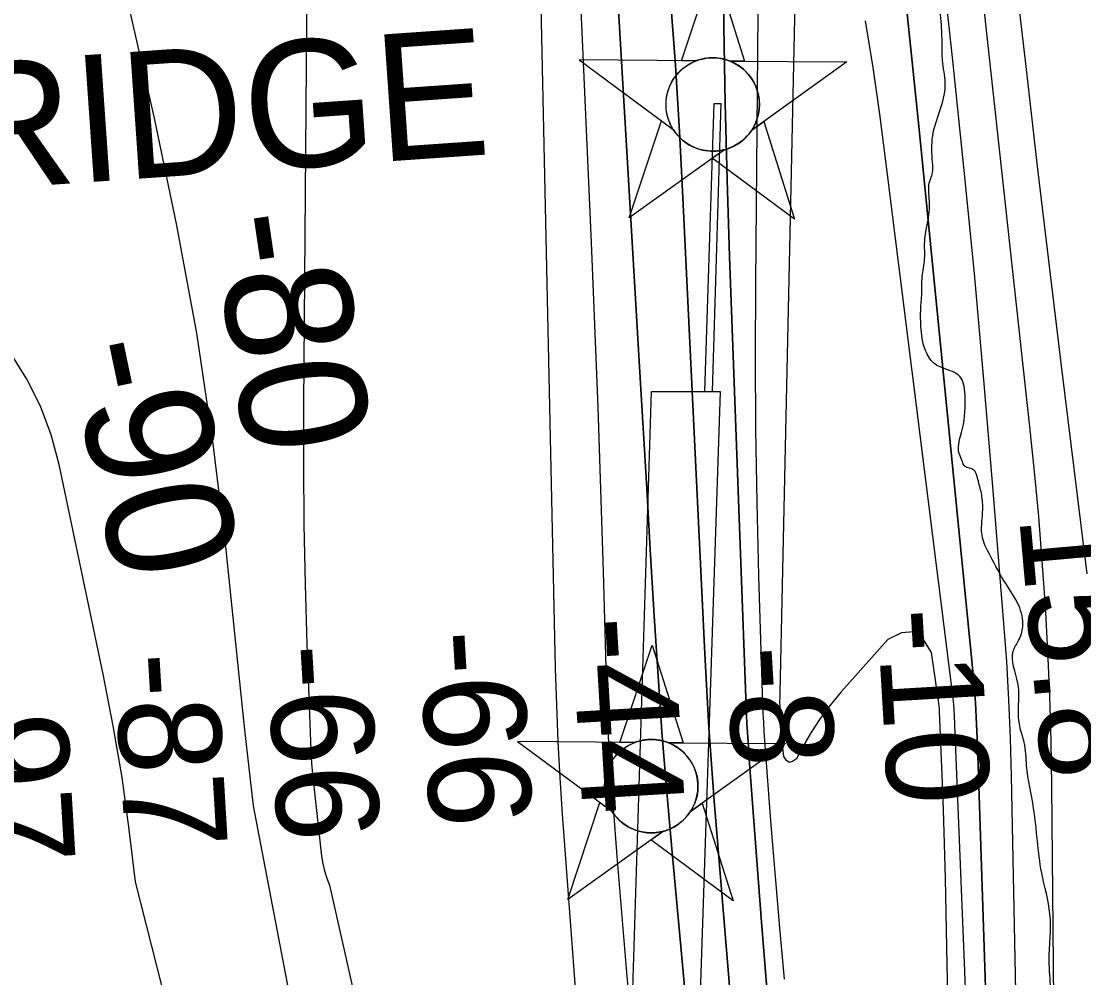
# Model space of a CAD drawing. Extents: x 3313442 to 3351311, y 721974 to 747360.
# Drawn here: x 3324032 to 3324727, y 729113 to 729738 of the extents above; entities that cross this region are included whole.
import ezdxf

# ---------------------------------------------------------------- set-up
doc = ezdxf.new("R2010")
doc.units = 0
for name, color, linetype in [('V-BRDG-IDEN', 7, 'Continuous'), ('V-CHAN-DOCK', 7, 'Continuous'), ('V-CHAN-NAID', 7, 'Continuous'), ('V-RIVR-EDGE', 7, 'Continuous'), ('V-RIVR-RANG', 7, 'Continuous'), ('V-TOPO-DPTH', 7, 'Continuous'), ('V-TOPO-MAJR', 7, 'Continuous'), ('V-TOPO-MINR', 7, 'Continuous'), ('V-TOPO-MINR-IDEN', 7, 'Continuous'), ('V-TOPO-WATR', 7, 'Continuous')]:
    doc.layers.add(name, color=color, linetype=linetype)

msp = doc.modelspace()

# ---------------------------------------------------------------- linework, layer by layer
at = {"layer": 'V-CHAN-DOCK'}
for points in [[(3324479.41, 729496.02), (3324485.43, 729684.35), (3324489.87, 729684.3), (3324484.05, 729496.02)], [(3324448.71, 728980.18), (3324428.28, 728980.04), (3324444.53, 729496.05), (3324479.41, 729496.02)], [(3324479.41, 729496.02), (3324489.45, 729496.01), (3324473.37, 729017.59), (3324490.73, 729018.59), (3324491.77, 729006.04), (3324899.63, 729032.08), (3324901.81, 729016.3), (3324904.14, 728999.45)]]:
    msp.add_lwpolyline(points, dxfattribs=at)
at = {"layer": 'V-CHAN-NAID'}
for points in [[(3324473.58, 729712.15), (3324463.99, 729712.22), (3324485.12, 729775.7), (3324505.34, 729711.93), (3324495.75, 729712), (3324494.18, 729712.57), (3324492.08, 729713.19), (3324490.04, 729713.65), (3324488.01, 729713.95), (3324486.84, 729714.07), (3324485.31, 729714.15), (3324483.58, 729714.15), (3324482.21, 729714.08), (3324480.31, 729713.88), (3324478.94, 729713.66), (3324477.16, 729713.27), (3324475.63, 729712.85), (3324474.6, 729712.52)], [(3324473.58, 729712.15), (3324397.09, 729712.7), (3324458.65, 729667.3), (3324457.54, 729669.2), (3324456.73, 729670.83), (3324455.91, 729672.8), (3324455.21, 729674.85), (3324454.84, 729676.18), (3324454.48, 729677.8), (3324454.24, 729679.25), (3324454.05, 729680.85), (3324453.94, 729682.58), (3324453.93, 729684.16), (3324454.04, 729686.24), (3324454.22, 729687.86), (3324454.61, 729690.06), (3324455.09, 729691.98), (3324455.7, 729693.87), (3324456.35, 729695.55), (3324457.08, 729697.14), (3324457.89, 729698.67), (3324458.95, 729700.41), (3324459.98, 729701.88), (3324460.98, 729703.15), (3324461.99, 729704.29), (3324463.29, 729705.63), (3324464.35, 729706.59), (3324466.06, 729707.99), (3324467.27, 729708.86), (3324468.96, 729709.93), (3324470.69, 729710.88), (3324472.14, 729711.56)], [(3324495.75, 729712), (3324572.25, 729711.45), (3324510.04, 729666.93), (3324510.96, 729668.42), (3324511.93, 729670.27), (3324512.65, 729671.85), (3324513.39, 729673.81), (3324513.93, 729675.59), (3324514.33, 729677.23), (3324514.69, 729679.24), (3324514.88, 729680.81), (3324515, 729683.02), (3324514.97, 729685.08), (3324514.78, 729687.3), (3324514.52, 729689.06), (3324514.03, 729691.29), (3324513.39, 729693.43), (3324512.64, 729695.41), (3324511.99, 729696.86), (3324510.98, 729698.77), (3324509.92, 729700.49), (3324508.71, 729702.2), (3324507.44, 729703.74), (3324506.17, 729705.1), (3324504.54, 729706.63), (3324502.8, 729708.05), (3324501.11, 729709.22), (3324499.23, 729710.35), (3324497.75, 729711.12)], [(3324492.01, 729654.03), (3324429.81, 729609.5), (3324450.94, 729672.99), (3324458.65, 729667.3), (3324459.29, 729666.33), (3324460.67, 729664.47), (3324461.88, 729663.06), (3324463.35, 729661.55), (3324464.74, 729660.3), (3324466.19, 729659.15), (3324467.6, 729658.16), (3324469.27, 729657.12), (3324470.99, 729656.21), (3324472.78, 729655.4), (3324474.23, 729654.85), (3324475.85, 729654.32), (3324478.08, 729653.75), (3324479.61, 729653.47), (3324481.64, 729653.21), (3324483.17, 729653.1), (3324485.03, 729653.08), (3324486.72, 729653.16), (3324488.43, 729653.34), (3324490.33, 729653.65)], [(3324510.04, 729666.93), (3324517.84, 729672.51), (3324538.06, 729608.73), (3324484.22, 729648.45), (3324492.01, 729654.03), (3324493.68, 729654.5), (3324495.29, 729655.06), (3324497.45, 729655.97), (3324499.18, 729656.86), (3324501.05, 729657.97), (3324502.79, 729659.19), (3324504.34, 729660.43), (3324505.63, 729661.6), (3324507.01, 729663.02), (3324508.22, 729664.42), (3324509.33, 729665.89)], [(3324433.4, 729266.56), (3324423.81, 729266.63), (3324444.94, 729330.11), (3324465.16, 729266.33), (3324455.57, 729266.4), (3324454, 729266.98), (3324451.9, 729267.6), (3324449.86, 729268.05), (3324447.83, 729268.36), (3324446.66, 729268.47), (3324445.12, 729268.55), (3324443.4, 729268.55), (3324442.03, 729268.48), (3324440.13, 729268.28), (3324438.76, 729268.06), (3324436.98, 729267.68), (3324435.45, 729267.26), (3324434.42, 729266.93)], [(3324433.4, 729266.56), (3324356.91, 729267.1), (3324418.47, 729221.7), (3324417.36, 729223.61), (3324416.55, 729225.24), (3324415.72, 729227.21), (3324415.03, 729229.26), (3324414.66, 729230.58), (3324414.3, 729232.21), (3324414.06, 729233.66), (3324413.87, 729235.25), (3324413.76, 729236.99), (3324413.75, 729238.57), (3324413.86, 729240.64), (3324414.04, 729242.26), (3324414.43, 729244.46), (3324414.91, 729246.39), (3324415.52, 729248.28), (3324416.17, 729249.95), (3324416.9, 729251.54), (3324417.71, 729253.08), (3324418.77, 729254.81), (3324419.8, 729256.28), (3324420.8, 729257.55), (3324421.81, 729258.7), (3324423.11, 729260.04), (3324424.17, 729261), (3324425.88, 729262.4), (3324427.09, 729263.27), (3324428.78, 729264.34), (3324430.51, 729265.28), (3324431.96, 729265.97)], [(3324455.57, 729266.4), (3324532.07, 729265.86), (3324469.86, 729221.34), (3324470.77, 729222.83), (3324471.75, 729224.67), (3324472.47, 729226.26), (3324473.21, 729228.21), (3324473.75, 729230), (3324474.15, 729231.64), (3324474.51, 729233.65), (3324474.7, 729235.22), (3324474.82, 729237.43), (3324474.79, 729239.49), (3324474.6, 729241.71), (3324474.34, 729243.47), (3324473.85, 729245.7), (3324473.21, 729247.84), (3324472.46, 729249.82), (3324471.81, 729251.26), (3324470.8, 729253.18), (3324469.74, 729254.9), (3324468.52, 729256.6), (3324467.26, 729258.14), (3324465.99, 729259.51), (3324464.36, 729261.04), (3324462.62, 729262.45), (3324460.93, 729263.63), (3324459.05, 729264.76), (3324457.57, 729265.52)], [(3324451.83, 729208.43), (3324389.63, 729163.91), (3324410.75, 729227.39), (3324418.47, 729221.7), (3324419.11, 729220.74), (3324420.49, 729218.88), (3324421.7, 729217.46), (3324423.17, 729215.96), (3324424.56, 729214.71), (3324426.01, 729213.55), (3324427.42, 729212.57), (3324429.09, 729211.53), (3324430.81, 729210.62), (3324432.6, 729209.81), (3324434.04, 729209.25), (3324435.67, 729208.72), (3324437.9, 729208.16), (3324439.43, 729207.87), (3324441.46, 729207.61), (3324442.99, 729207.51), (3324444.85, 729207.49), (3324446.54, 729207.57), (3324448.25, 729207.74), (3324450.15, 729208.05)], [(3324469.86, 729221.34), (3324477.66, 729226.92), (3324497.88, 729163.14), (3324444.04, 729202.85), (3324451.83, 729208.43), (3324453.5, 729208.91), (3324455.11, 729209.47), (3324457.27, 729210.38), (3324459, 729211.27), (3324460.87, 729212.38), (3324462.61, 729213.59), (3324464.16, 729214.84), (3324465.45, 729216), (3324466.83, 729217.42), (3324468.04, 729218.83), (3324469.15, 729220.3)]]:
    msp.add_lwpolyline(points, close=True, dxfattribs=at)
for centre in [(3324484.47, 729683.62), (3324444.28, 729238.02)]:
    msp.add_circle(centre, 30.54, dxfattribs=at)
at = {"layer": 'V-RIVR-EDGE'}
msp.add_spline([(3324717.69, 728327.26), (3324702.18, 728331.17), (3324695.22, 728336.62), (3324694.45, 728340.5), (3324696.79, 728345.53), (3324695.64, 728349.03), (3324694.48, 728352.52), (3324696.82, 728358.72), (3324693.74, 728368.03), (3324692.21, 728374.24), (3324693.38, 728376.57), (3324700.37, 728380.81), (3324702.33, 728388.57), (3324702.35, 728396.71), (3324699.65, 728404.47), (3324699.67, 728410.68), (3324702.01, 728418.82), (3324702.41, 728422.3), (3324702.83, 728433.55), (3324698.61, 728454.89), (3324693.25, 728482.44), (3324694.42, 728484.37), (3324695.21, 728490.96), (3324693.29, 728496.01), (3324686.32, 728503.01), (3324680.92, 728512.72), (3324672.04, 728531.35), (3324671.3, 728545.7), (3324669.83, 728575.18), (3324669.88, 728596.12), (3324668.73, 728603.1), (3324664.49, 728613.2), (3324662.19, 728625.61), (3324664.16, 728636.47), (3324666.9, 728646.15), (3324673.89, 728652.73), (3324678.18, 728661.64), (3324678.2, 728668.23), (3324676.28, 728674.83), (3324673.59, 728685.69), (3324665.1, 728703.55), (3324665.13, 728714.41), (3324666.75, 728743.49), (3324666.02, 728760.17), (3324669.13, 728764.43), (3324672.24, 728769.08), (3324672.26, 728777.61), (3324669.56, 728783.43), (3324669.18, 728784.98), (3324670.74, 728787.31), (3324672.68, 728789.63), (3324672.31, 728797.38), (3324674.65, 728800.48), (3324675.06, 728809.01), (3324675.47, 728819.09), (3324675.48, 728822.58), (3324679.37, 728827.23), (3324685.58, 728829.93), (3324689.08, 728834.18), (3324692.58, 728838.83), (3324692.98, 728843.87), (3324693.4, 728857.05), (3324696.93, 728874.11), (3324697.37, 728891.56), (3324697.4, 728906.68), (3324693.93, 728912.9), (3324683.48, 728923.39), (3324680.78, 728928.44), (3324680.41, 728933.48), (3324682.75, 728938.52), (3324682.76, 728943.95), (3324680.51, 728974.2), (3324679.76, 728986.61), (3324682.89, 728995.53), (3324691.82, 729002.1), (3324704.64, 729009.82), (3324715.13, 729019.1), (3324717.87, 729027.24), (3324714.82, 729047.8), (3324710.6, 729066.43), (3324707.91, 729079.62), (3324706.78, 729093.19), (3324705.65, 729105.61), (3324704.53, 729123.83), (3324705, 729154.47), (3324699.63, 729181.24), (3324694.31, 729223.53), (3324689.72, 729251.46), (3324688.21, 729266.59), (3324685.52, 729275.9), (3324684.38, 729286.76), (3324684.04, 729305.38), (3324680.99, 729326.33), (3324684.5, 729333.3), (3324687.23, 729342.21), (3324684.55, 729356.18), (3324676.06, 729370.55), (3324666.02, 729388.41), (3324660.62, 729402), (3324660.65, 729412.86), (3324661.06, 729421), (3324659.92, 729430.7), (3324657.61, 729439.62), (3324655.3, 729444.67), (3324649.49, 729447.01), (3324647.56, 729450.51), (3324645.25, 729457.1), (3324647.22, 729469.12), (3324649.6, 729490.44), (3324648.84, 729499.37), (3324646.92, 729504.8), (3324636.85, 729510.64), (3324629.1, 729514.54), (3324623.69, 729522.7), (3324620.63, 729538.6), (3324620.66, 729552.18), (3324621.06, 729557.22), (3324621.49, 729571.18), (3324623.06, 729582.42), (3324623.09, 729594.05), (3324625.85, 729611.5), (3324625.89, 729625.46), (3324625.9, 729631.28), (3324628.25, 729639.03), (3324628.26, 729646.01), (3324628.31, 729663.07), (3324636.53, 729696.01), (3324635.02, 729710.36), (3324634.29, 729731.7), (3324632.78, 729748.38), (3324630.87, 729761.18), (3324625.49, 729777.48), (3324622.8, 729791.06), (3324622.05, 729798.04), (3324622.07, 729807.35), (3324625.99, 729824.4), (3324629.12, 729833.7), (3324631.45, 729836.41), (3324641.92, 729838.32), (3324651.23, 729838.3), (3324660.15, 729837.11), (3324664.03, 729837.49), (3324667.52, 729839.81), (3324668.7, 729844.07), (3324667.16, 729849.51), (3324654.01, 729863.5), (3324646.27, 729868.95), (3324634.66, 729881.77), (3324630.43, 729894.58), (3324628.55, 729918.24), (3324630.93, 729940.73), (3324630.97, 729955.85), (3324630.22, 729967.49), (3324628.69, 729977.19), (3324618.27, 729997.77), (3324600.87, 730016.81), (3324588.5, 730031.97), (3324583.1, 730046.33), (3324581.97, 730056.42), (3324581.97, 730059.52), (3324584.31, 730061.45), (3324591.28, 730060.66), (3324593.23, 730062.21), (3324594.79, 730066.08), (3324593.64, 730071.12), (3324588.6, 730073.85), (3324580.46, 730074.65), (3324579.3, 730077.36), (3324581.63, 730079.3), (3324584.36, 730083.94), (3324582.83, 730090.54), (3324578.59, 730104.12), (3324579.77, 730111.1), (3324580.58, 730123.51)], degree=3, dxfattribs=at)
at = {"layer": 'V-TOPO-DPTH'}
for points in [[(3324715.53, 728232.23), (3324706.27, 729238.15), (3324705.77, 729267.56), (3324704.94, 729296.96), (3324703.65, 729326.34), (3324702.04, 729355.7), (3324699.99, 729385.05), (3324697.67, 729414.36), (3324694.95, 729443.65), (3324691.95, 729472.91), (3324648.06, 729873.93)], [(3324505.22, 728681.19), (3324457.86, 729194.54), (3324454.42, 729234.04), (3324451.25, 729273.56), (3324448.48, 729313.11), (3324445.98, 729352.67), (3324445.96, 729353.04), (3324443.64, 729392.81), (3324441.33, 729432.58), (3324439, 729472.35), (3324436.66, 729512.11), (3324417.49, 729838.03)], [(3324417.49, 729838.03), (3324436.66, 729512.11), (3324439, 729472.35), (3324441.33, 729432.58), (3324443.64, 729392.81), (3324445.96, 729353.04), (3324445.98, 729352.67), (3324448.48, 729313.11), (3324451.25, 729273.56), (3324454.42, 729234.04), (3324457.86, 729194.54), (3324505.22, 728681.19)], [(3324654.31, 728270.18), (3324637.19, 729155.23), (3324636.68, 729177.74), (3324636.07, 729200.25), (3324635.33, 729222.76), (3324634.48, 729245.26), (3324632.8, 729286.71), (3324632.7, 729288.48), (3324632.37, 729292.01), (3324632.15, 729293.77), (3324627.59, 729325.37), (3324622.35, 729333.91), (3324616.02, 729338.81), (3324608.03, 729338.22), (3324598.95, 729333.98), (3324568.53, 729299.78), (3324561.39, 729291.15), (3324554.69, 729282.21), (3324548.66, 729272.81), (3324543.07, 729263.1), (3324539.19, 729255.77), (3324536.73, 729254.04), (3324534.51, 729253.52), (3324532.63, 729254.82), (3324530.99, 729257.33), (3324529.93, 729266.81), (3324529.69, 729269.12), (3324529.26, 729273.74), (3324529.07, 729276.06), (3324528.78, 729279.88), (3324528.73, 729280.7), (3324528.7, 729281.52), (3324528.56, 729286.87), (3324528.5, 729289.96), (3324528.47, 729293.04), (3324528.48, 729296.13), (3324528.53, 729299.22), (3324539.91, 729820.22)], [(3324654.31, 728270.18), (3324637.19, 729155.23), (3324636.68, 729177.74), (3324636.07, 729200.25), (3324635.33, 729222.76), (3324634.48, 729245.26), (3324632.8, 729286.71), (3324632.7, 729288.48), (3324632.37, 729292.01), (3324632.15, 729293.77), (3324627.59, 729325.37), (3324622.35, 729333.91), (3324616.02, 729338.81), (3324608.03, 729338.22), (3324598.95, 729333.98), (3324568.53, 729299.78), (3324561.39, 729291.15), (3324554.69, 729282.21), (3324548.66, 729272.81), (3324543.07, 729263.1), (3324539.19, 729255.77), (3324536.73, 729254.04), (3324534.51, 729253.52), (3324532.63, 729254.82), (3324530.99, 729257.33), (3324529.93, 729266.81), (3324529.69, 729269.12), (3324529.26, 729273.74), (3324529.07, 729276.06), (3324528.78, 729279.88), (3324528.73, 729280.7), (3324528.7, 729281.52), (3324528.56, 729286.87), (3324528.5, 729289.96), (3324528.47, 729293.04), (3324528.48, 729296.13), (3324528.53, 729299.22), (3324539.91, 729820.22)], [(3324491.22, 729784.67), (3324491.76, 729734.54), (3324492.61, 729684.42), (3324493.91, 729634.3), (3324495.51, 729584.2), (3324505.83, 729301.62), (3324506.32, 729290.15), (3324506.89, 729278.68), (3324507.6, 729267.22), (3324508.4, 729255.76), (3324516.45, 729149.1), (3324521.54, 729084.33)], [(3324521.54, 729084.33), (3324516.45, 729149.1), (3324508.4, 729255.76), (3324507.6, 729267.22), (3324506.89, 729278.68), (3324506.32, 729290.15), (3324505.83, 729301.62), (3324495.51, 729584.2), (3324493.91, 729634.3), (3324492.61, 729684.42), (3324491.76, 729734.54), (3324491.22, 729784.67)], [(3324456.92, 729752.4), (3324460.07, 729709.23), (3324462.72, 729666.03), (3324465.04, 729622.81), (3324479.3, 729324.45), (3324480.57, 729300.41), (3324482.01, 729276.39), (3324483.68, 729252.38), (3324485.53, 729228.38), (3324502.33, 729023.04)], [(3324456.92, 729752.4), (3324460.07, 729709.23), (3324462.72, 729666.03), (3324465.04, 729622.81), (3324479.3, 729324.45), (3324480.57, 729300.41), (3324482.01, 729276.39), (3324483.68, 729252.38), (3324485.53, 729228.38), (3324502.33, 729023.04)], [(3324611.65, 729742.91), (3324615.58, 729705.13), (3324619.41, 729667.34), (3324653.95, 729320.01), (3324655.18, 729306.23), (3324656.23, 729292.44), (3324657, 729278.63), (3324657.59, 729264.8), (3324667.77, 728954.45)], [(3324611.65, 729742.91), (3324615.58, 729705.13), (3324619.41, 729667.34), (3324653.95, 729320.01), (3324655.18, 729306.23), (3324656.23, 729292.44), (3324657, 729278.63), (3324657.59, 729264.8), (3324667.77, 728954.45)]]:
    msp.add_lwpolyline(points, dxfattribs=at)
at = {"layer": 'V-TOPO-MAJR'}
msp.add_lwpolyline([(3324432.37, 729074.47), (3324428.57, 729113.59), (3324425.17, 729152.75), (3324422.03, 729191.94), (3324417.18, 729256.5), (3324416.7, 729263.42), (3324416.3, 729270.35), (3324415.99, 729277.28), (3324415.74, 729284.22), (3324413.06, 729378.02), (3324411.39, 729431.86), (3324409.56, 729485.69), (3324407.48, 729539.51), (3324405.24, 729593.32), (3324393.54, 729858.81)], dxfattribs=at)
at = {"layer": 'V-TOPO-MINR'}
for points in [[(3324209.12, 730478.38), (3324219.05, 730400.17), (3324232.96, 730291.32), (3324236.29, 730267.58), (3324239.99, 730243.9), (3324244.26, 730220.32), (3324357.92, 729886.03), (3324361.72, 729875.47), (3324364.58, 729864.6), (3324366.8, 729853.54), (3324368.32, 729842.32), (3324369.54, 729831.06), (3324370.31, 729819.77), (3324370.79, 729808.45), (3324381.54, 729314.82), (3324382.25, 729291.05), (3324383.21, 729267.28), (3324384.54, 729243.54), (3324386.13, 729219.8), (3324403.13, 728992.22)], [(3323992.96, 729960.3), (3324068.95, 729871.65), (3324069.95, 729870.45), (3324070.92, 729869.23), (3324072.76, 729866.72), (3324074.38, 729864.08), (3324075.69, 729861.27), (3324077.14, 729857.5), (3324078.21, 729854.05), (3324078.65, 729852.29), (3324119.25, 729674.56), (3324133.92, 729604.54), (3324146.88, 729534.23)], [(3324715.53, 728232.23), (3324706.27, 729238.15), (3324705.77, 729267.56), (3324704.94, 729296.96), (3324703.65, 729326.34), (3324702.04, 729355.7), (3324699.99, 729385.05), (3324697.67, 729414.36), (3324694.95, 729443.65), (3324691.95, 729472.91), (3324648.06, 729873.93)], [(3324531.37, 729111.75), (3324528.27, 729145.31), (3324525.43, 729178.88), (3324522.76, 729212.47), (3324518.59, 729267.82), (3324518.18, 729273.75), (3324517.83, 729279.69), (3324517.55, 729285.63), (3324517.33, 729291.57), (3324514.73, 729375.44), (3324513.53, 729423.33), (3324512.71, 729471.21), (3324512.47, 729519.11), (3324512.61, 729567.01), (3324515.09, 729844.37)], [(3324693.21, 728583.68), (3324679.95, 729244.49), (3324679.23, 729269.49), (3324678.2, 729294.48), (3324676.72, 729319.45), (3324674.94, 729344.4), (3324667.75, 729433.89), (3324661.85, 729503.55), (3324655.57, 729573.17), (3324648.69, 729642.73), (3324641.42, 729712.26), (3324626.81, 729846.53)], [(3324417.49, 729838.03), (3324436.66, 729512.11), (3324439, 729472.35), (3324441.33, 729432.58), (3324443.64, 729392.81), (3324445.96, 729353.04), (3324445.98, 729352.67), (3324448.48, 729313.11), (3324451.25, 729273.56), (3324454.42, 729234.04), (3324457.86, 729194.54), (3324505.22, 728681.19)], [(3324219.49, 729819.86), (3324216.89, 729487.34), (3324216.84, 729448.22), (3324217.14, 729409.11), (3324217.95, 729370.01), (3324219.11, 729330.9), (3324221.62, 729261.59), (3324221.84, 729257.15), (3324222.11, 729252.72), (3324222.49, 729248.3), (3324222.94, 729243.88), (3324228.74, 729192.34), (3324229.53, 729187.43), (3324230.6, 729182.59), (3324232.11, 729177.88), (3324233.91, 729173.25), (3324411.23, 728387.04)], [(3324654.31, 728270.18), (3324637.19, 729155.23), (3324636.68, 729177.74), (3324636.07, 729200.25), (3324635.33, 729222.76), (3324634.48, 729245.26), (3324632.8, 729286.71), (3324632.7, 729288.48), (3324632.37, 729292.01), (3324632.15, 729293.77), (3324627.59, 729325.37), (3324622.35, 729333.91), (3324616.02, 729338.81), (3324608.03, 729338.22), (3324598.95, 729333.98), (3324568.53, 729299.78), (3324561.39, 729291.15), (3324554.69, 729282.21), (3324548.66, 729272.81), (3324543.07, 729263.1), (3324539.19, 729255.77), (3324536.73, 729254.04), (3324534.51, 729253.52), (3324532.63, 729254.82), (3324530.99, 729257.33), (3324529.93, 729266.81), (3324529.69, 729269.12), (3324529.26, 729273.74), (3324529.07, 729276.06), (3324528.78, 729279.88), (3324528.73, 729280.7), (3324528.7, 729281.52), (3324528.56, 729286.87), (3324528.5, 729289.96), (3324528.47, 729293.04), (3324528.48, 729296.13), (3324528.53, 729299.22), (3324539.91, 729820.22)], [(3324521.54, 729084.33), (3324516.45, 729149.1), (3324508.4, 729255.76), (3324507.6, 729267.22), (3324506.89, 729278.68), (3324506.32, 729290.15), (3324505.83, 729301.62), (3324495.51, 729584.2), (3324493.91, 729634.3), (3324492.61, 729684.42), (3324491.76, 729734.54), (3324491.22, 729784.67)], [(3324729.33, 729376.74), (3324712.63, 729512.75), (3324704.72, 729577.98), (3324696.94, 729643.23), (3324689.35, 729708.5), (3324681.88, 729773.78)], [(3324502.33, 729023.04), (3324485.53, 729228.38), (3324483.68, 729252.38), (3324482.01, 729276.39), (3324480.57, 729300.41), (3324479.3, 729324.45), (3324465.04, 729622.81), (3324462.72, 729666.03), (3324460.07, 729709.23), (3324456.92, 729752.4)], [(3324652.48, 729038.12), (3324649.23, 729122.47), (3324642.9, 729277.86), (3324642.55, 729284.5), (3324642.08, 729291.13), (3324641.45, 729297.74), (3324640.71, 729304.35), (3324597.76, 729646.66), (3324593.69, 729677.23), (3324589.31, 729707.76), (3324584.48, 729738.23)], [(3324146.88, 729534.23), (3324157.29, 729463.49), (3324166, 729392.48), (3324175.66, 729299.81), (3324178.33, 729274.92), (3324181.09, 729250.05), (3324184, 729225.18), (3324370.1, 728252.62), (3324373.36, 728222.29), (3324376.24, 728191.93), (3324378.57, 728161.52), (3324380.52, 728131.08), (3324419.43, 727421.91), (3324421.22, 727377.46), (3324421.56, 727360.96)], [(3324098.21, 729243.62), (3324092.4, 729277.49), (3324085.88, 729311.24), (3324057.15, 729448.26), (3324051.82, 729467.63), (3324044.99, 729486.36), (3324035.93, 729504.1), (3324025.37, 729521.2)], [(3324308.68, 728381.72), (3324106.94, 729175.45), (3324102.93, 729209.59), (3324098.21, 729243.62)]]:
    msp.add_lwpolyline(points, dxfattribs=at)
at = {"layer": 'V-TOPO-WATR'}
msp.add_lwpolyline([(3324667.77, 728954.45), (3324657.59, 729264.8), (3324657, 729278.63), (3324656.23, 729292.44), (3324655.18, 729306.23), (3324653.95, 729320.01), (3324619.41, 729667.34), (3324615.58, 729705.13), (3324611.65, 729742.91)], dxfattribs=at)

# ---------------------------------------------------------------- texts
at = {"layer": 'V-BRDG-IDEN'}
msp.add_text('BATON ROUGE R.R. AND HWY. BRIDGE', height=82.9998, rotation=3.97069, dxfattribs=at).set_placement((3322230.17, 729504.67))
at = {"layer": 'V-RIVR-RANG'}
for s, rotation, p in [('15.8', 275.11833, (3324684.75, 729414.33)), ('-10', 273.39806, (3324591.8, 729353.25)), ('-44', 273.39806, (3324391.89, 729347.57)), ('-66', 273.39806, (3324292.3, 729338.67)), ('-66', 273.39806, (3324192.72, 729329.51)), ('-87', 273.39806, (3324092.92, 729324.03)), ('-8', 273.39806, (3324493.15, 729328.55)), ('-97', 273.39806, (3323993.4, 729313.82))]:
    msp.add_text(s, height=67, rotation=rotation, dxfattribs=at).set_placement(p)
at = {"layer": 'V-TOPO-MINR-IDEN'}
for s, rotation, p in [('-80', 278.37238, (3324156.7, 729610)), ('-90', 281.84468, (3324062.19, 729525.3))]:
    msp.add_text(s, height=83, rotation=rotation, dxfattribs=at).set_placement(p)

doc.saveas('drawing.dxf')
